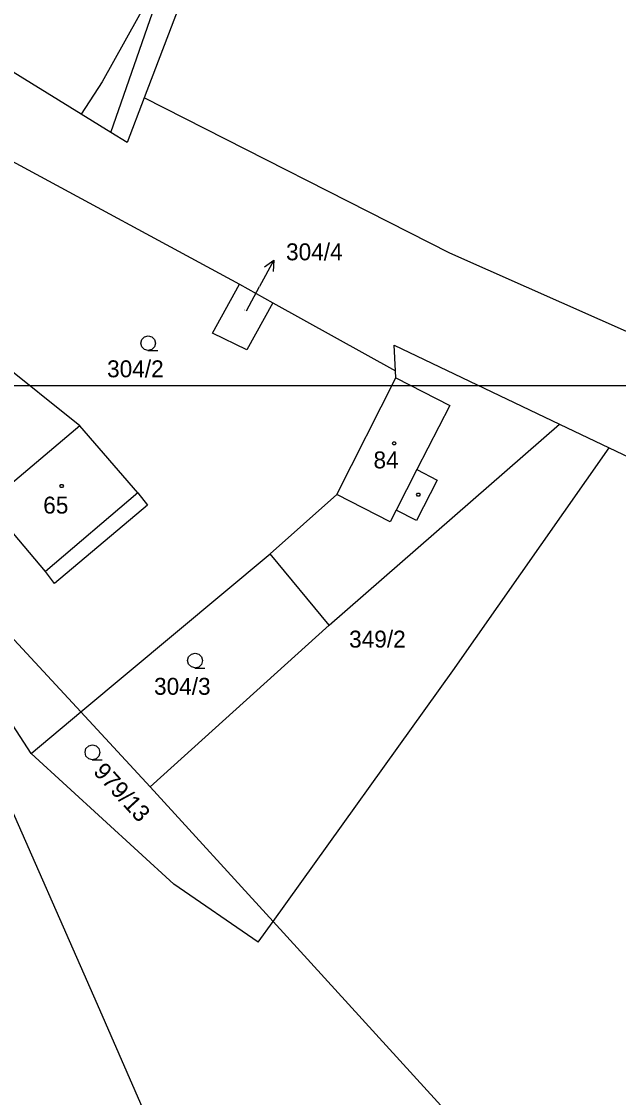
# Model space of a CAD drawing. Extents: x -852001 to -842497, y -1063614 to -1052182.
# Drawn here: x -849042.3 to -848982.2, y -1056276.7 to -1056168.6 of the extents above; entities that cross this region are included whole.
import ezdxf

# ---------------------------------------------------------------- set-up
doc = ezdxf.new("R2010")
doc.units = 0
for name, color, linetype in [('Default', 7, 'Continuous'), ('KN_HRANICE', 7, 'Continuous'), ('KN_KULTURY', 7, 'Continuous'), ('KN_PARCELY', 7, 'Continuous'), ('KN_SLUCKY', 7, 'Continuous'), ('LEGENDA', 7, 'Continuous')]:
    doc.layers.add(name, color=color, linetype=linetype)

# ---------------------------------------------------------------- blocks, each defined once
blk = doc.blocks.new('304')
at = {"layer": 'Default'}
blk.add_lwpolyline([(0, 0), (-0.38, 0.1), (-0.65, 0.37), (-0.75, 0.74), (-0.65, 1.11), (-0.38, 1.38), (-0.01, 1.48), (0.36, 1.38), (0.63, 1.11), (0.73, 0.73), (0.63, 0.35), (0.36, 0.08), (-0.02, -0.02), (0.98, -0.02)], dxfattribs=at)
blk = doc.blocks.new('10292')
at = {"layer": 'Default'}
blk.add_line((0, 3), (0, 0), dxfattribs=at)
blk.add_lwpolyline([(-0.5, 2), (0, 3), (0.5, 2)], dxfattribs=at)
blk = doc.blocks.new('402')
at = {"layer": 'Default'}
blk.add_lwpolyline([(0.09, 0.15), (0.18, 0), (0.09, -0.15), (-0.09, -0.15), (-0.18, 0), (-0.09, 0.15), (0.09, 0.15)], dxfattribs=at)

msp = doc.modelspace()

# ---------------------------------------------------------------- linework, layer by layer
at = {"layer": 'KN_HRANICE'}
for p, q in [((-849016.83, -1056142.02), (-849029.93, -1056176.3)), ((-849016.83, -1056142.02), (-849029.93, -1056176.3)), ((-849033.29, -1056179.77), (-849022.82, -1056149.76)), ((-849033.29, -1056179.77), (-849022.82, -1056149.76)), ((-849029.4, -1056166.16), (-849034.13, -1056174.69)), ((-849029.4, -1056166.16), (-849034.13, -1056174.69)), ((-849036.26, -1056177.94), (-849051.02, -1056168.85)), ((-849036.26, -1056177.94), (-849051.02, -1056168.85)), ((-849034.13, -1056174.69), (-849036.26, -1056177.94)), ((-849034.13, -1056174.69), (-849036.26, -1056177.94)), ((-849029.93, -1056176.3), (-849031.64, -1056180.79)), ((-849029.93, -1056176.3), (-849031.64, -1056180.79)), ((-848999.18, -1056191.91), (-849029.93, -1056176.3)), ((-848999.18, -1056191.91), (-849029.93, -1056176.3)), ((-849033.29, -1056179.77), (-849036.26, -1056177.94)), ((-849033.29, -1056179.77), (-849036.26, -1056177.94)), ((-849031.64, -1056180.79), (-849033.29, -1056179.77)), ((-849031.64, -1056180.79), (-849033.29, -1056179.77)), ((-849043.62, -1056182.43), (-849020.34, -1056195)), ((-849043.62, -1056182.43), (-849020.34, -1056195)), ((-848980.22, -1056200.29), (-848999.18, -1056191.91)), ((-848980.22, -1056200.29), (-848999.18, -1056191.91)), ((-849023.06, -1056199.93), (-849020.34, -1056195)), ((-849023.06, -1056199.93), (-849020.34, -1056195)), ((-849020.34, -1056195), (-849016.98, -1056196.89)), ((-849020.34, -1056195), (-849016.98, -1056196.89)), ((-849036.38, -1056209.25), (-849051.27, -1056197.35)), ((-849036.38, -1056209.25), (-849051.27, -1056197.35)), ((-849016.98, -1056196.89), (-849019.59, -1056201.6)), ((-849016.98, -1056196.89), (-849019.59, -1056201.6)), ((-849016.98, -1056196.89), (-849004.65, -1056203.72)), ((-849016.98, -1056196.89), (-849004.65, -1056203.72)), ((-849019.59, -1056201.6), (-849023.06, -1056199.93)), ((-849019.59, -1056201.6), (-849023.06, -1056199.93)), ((-849004.65, -1056203.72), (-849004.8, -1056201.15)), ((-849004.8, -1056201.15), (-848988.18, -1056209.07)), ((-849004.65, -1056203.72), (-849004.8, -1056201.15)), ((-849004.8, -1056201.15), (-848988.18, -1056209.07)), ((-849004.61, -1056204.42), (-849004.65, -1056203.72)), ((-849004.61, -1056204.42), (-849004.65, -1056203.72)), ((-849010.57, -1056216.16), (-849004.61, -1056204.42)), ((-849010.57, -1056216.16), (-849004.61, -1056204.42)), ((-849030.55, -1056215.98), (-849036.38, -1056209.25)), ((-849030.55, -1056215.98), (-849036.38, -1056209.25)), ((-849011.33, -1056229.27), (-848988.18, -1056209.07)), ((-849011.33, -1056229.27), (-848988.18, -1056209.07)), ((-848988.18, -1056209.07), (-848983.18, -1056211.44)), ((-848988.18, -1056209.07), (-848983.18, -1056211.44)), ((-848998.88, -1056233.84), (-848983.18, -1056211.44)), ((-848998.88, -1056233.84), (-848983.18, -1056211.44)), ((-848983.18, -1056211.44), (-848968.74, -1056218.34)), ((-848983.18, -1056211.44), (-848968.74, -1056218.34)), ((-849030.55, -1056215.98), (-849029.6, -1056217.21)), ((-849030.55, -1056215.98), (-849029.6, -1056217.21)), ((-849017.27, -1056222.1), (-849010.57, -1056216.16)), ((-849017.27, -1056222.1), (-849010.57, -1056216.16)), ((-849039.83, -1056223.87), (-849045.63, -1056217.05)), ((-849039.83, -1056223.87), (-849045.63, -1056217.05)), ((-849029.6, -1056217.21), (-849038.92, -1056225.07)), ((-849029.6, -1056217.21), (-849038.92, -1056225.07)), ((-849051.05, -1056222.04), (-849036.29, -1056237.99)), ((-849051.05, -1056222.04), (-849036.29, -1056237.99)), ((-849036.29, -1056237.99), (-849017.27, -1056222.1)), ((-849036.29, -1056237.99), (-849017.27, -1056222.1)), ((-849011.33, -1056229.27), (-849017.27, -1056222.1)), ((-849011.33, -1056229.27), (-849017.27, -1056222.1)), ((-849041.27, -1056242.15), (-849053.01, -1056224.22)), ((-849041.27, -1056242.15), (-849053.01, -1056224.22)), ((-849038.92, -1056225.07), (-849039.83, -1056223.87)), ((-849038.92, -1056225.07), (-849039.83, -1056223.87)), ((-849029.32, -1056245.51), (-849011.33, -1056229.27)), ((-849029.32, -1056245.51), (-849011.33, -1056229.27)), ((-849051.11, -1056229.98), (-849034.65, -1056267.35)), ((-849051.11, -1056229.98), (-849034.65, -1056267.35)), ((-849016.97, -1056259.04), (-848998.88, -1056233.84)), ((-849016.97, -1056259.04), (-848998.88, -1056233.84)), ((-849041.27, -1056242.15), (-849036.29, -1056237.99)), ((-849041.27, -1056242.15), (-849036.29, -1056237.99)), ((-849036.29, -1056237.99), (-849029.32, -1056245.51)), ((-849036.29, -1056237.99), (-849029.32, -1056245.51)), ((-849026.95, -1056255.29), (-849041.27, -1056242.15)), ((-849026.95, -1056255.29), (-849041.27, -1056242.15)), ((-849029.32, -1056245.51), (-849016.97, -1056259.04)), ((-849029.32, -1056245.51), (-849016.97, -1056259.04)), ((-849018.45, -1056261.11), (-849026.95, -1056255.29)), ((-849018.45, -1056261.11), (-849026.95, -1056255.29)), ((-849018.45, -1056261.11), (-849016.97, -1056259.04)), ((-849018.45, -1056261.11), (-849016.97, -1056259.04)), ((-849016.97, -1056259.04), (-848999.06, -1056278.65)), ((-849016.97, -1056259.04), (-848999.06, -1056278.65)), ((-849034.65, -1056267.35), (-849013.3, -1056316.04)), ((-849034.65, -1056267.35), (-849013.3, -1056316.04))]:
    msp.add_line(p, q, dxfattribs=at)
at = {"layer": 'KN_PARCELY'}
msp.add_line((-849019.64, -1056197.68), (-849018.33, -1056195.26), dxfattribs=at)
msp.add_line((-849019.64, -1056197.68), (-849018.33, -1056195.26), dxfattribs=at)
at = {"layer": 'KN_SLUCKY'}
for p, q in [((-849004.61, -1056204.42), (-848999.2, -1056207.22)), ((-849004.61, -1056204.42), (-848999.2, -1056207.22)), ((-848999.2, -1056207.22), (-849002.51, -1056213.62)), ((-848999.2, -1056207.22), (-849002.51, -1056213.62)), ((-849036.38, -1056209.25), (-849045.63, -1056217.05)), ((-849036.38, -1056209.25), (-849045.63, -1056217.05)), ((-849002.51, -1056213.62), (-849004.6, -1056217.72)), ((-849002.51, -1056213.62), (-849004.6, -1056217.72)), ((-849002.51, -1056213.62), (-849000.47, -1056214.7)), ((-849002.51, -1056213.62), (-849000.47, -1056214.7)), ((-849000.47, -1056214.7), (-849002.54, -1056218.77)), ((-849000.47, -1056214.7), (-849002.54, -1056218.77)), ((-849030.55, -1056215.98), (-849039.83, -1056223.87)), ((-849030.55, -1056215.98), (-849039.83, -1056223.87)), ((-849005.19, -1056218.89), (-849010.57, -1056216.16)), ((-849005.19, -1056218.89), (-849010.57, -1056216.16)), ((-849004.6, -1056217.72), (-849005.19, -1056218.89)), ((-849004.6, -1056217.72), (-849005.19, -1056218.89)), ((-849002.54, -1056218.77), (-849004.6, -1056217.72)), ((-849002.54, -1056218.77), (-849004.6, -1056217.72))]:
    msp.add_line(p, q, dxfattribs=at)
at = {"layer": 'LEGENDA'}
msp.add_lwpolyline([(-849142.95, -1056625.24), (-848548.95, -1056625.24), (-848548.95, -1056205.24), (-849142.95, -1056205.24)], close=True, dxfattribs=at)

# ---------------------------------------------------------------- block references
at = {"layer": 'KN_KULTURY'}
for name, p in [('304', (-849029.52, -1056201.67)), ('304', (-849029.52, -1056201.67)), ('402', (-849004.79, -1056211)), ('402', (-849004.79, -1056211)), ('402', (-849038.21, -1056215.3)), ('402', (-849038.21, -1056215.3)), ('402', (-849002.36, -1056216.16)), ('402', (-849002.36, -1056216.16)), ('304', (-849024.8, -1056233.56)), ('304', (-849024.8, -1056233.56)), ('304', (-849035.12, -1056242.78)), ('304', (-849035.12, -1056242.78))]:
    msp.add_blockref(name, p, dxfattribs=at)
at = {"layer": 'KN_PARCELY', "rotation": -28.429324}
msp.add_blockref('10292', (-849018.33, -1056195.26), dxfattribs=at)
msp.add_blockref('10292', (-849018.33, -1056195.26), dxfattribs=at)

# ---------------------------------------------------------------- texts
at = {"layer": 'KN_PARCELY'}
for s, height, p in [('304/4', 1.7, (-849015.66, -1056192.62)), ('304/4', 1.7, (-849015.66, -1056192.62)), ('304/4', 0.1, (-849019.89, -1056197.68)), ('304/4', 0.1, (-849019.89, -1056197.68)), ('304/2', 1.7, (-849033.65, -1056204.37)), ('304/2', 1.7, (-849033.65, -1056204.37)), ('84', 1.7, (-849006.87, -1056213.52)), ('84', 1.7, (-849006.87, -1056213.52)), ('65', 1.7, (-849040.07, -1056218.06)), ('65', 1.7, (-849040.07, -1056218.06)), ('349/2', 1.7, (-849009.32, -1056231.52)), ('349/2', 1.7, (-849009.32, -1056231.52)), ('304/3', 1.7, (-849028.93, -1056236.26)), ('304/3', 1.7, (-849028.93, -1056236.26))]:
    msp.add_text(s, height=height, dxfattribs=at).set_placement(p)
msp.add_text('979/13', height=1.7, rotation=312.434, dxfattribs=at).set_placement((-849035.12, -1056244.05))
msp.add_text('979/13', height=1.7, rotation=312.434, dxfattribs=at).set_placement((-849035.12, -1056244.05))

doc.saveas('drawing.dxf')
